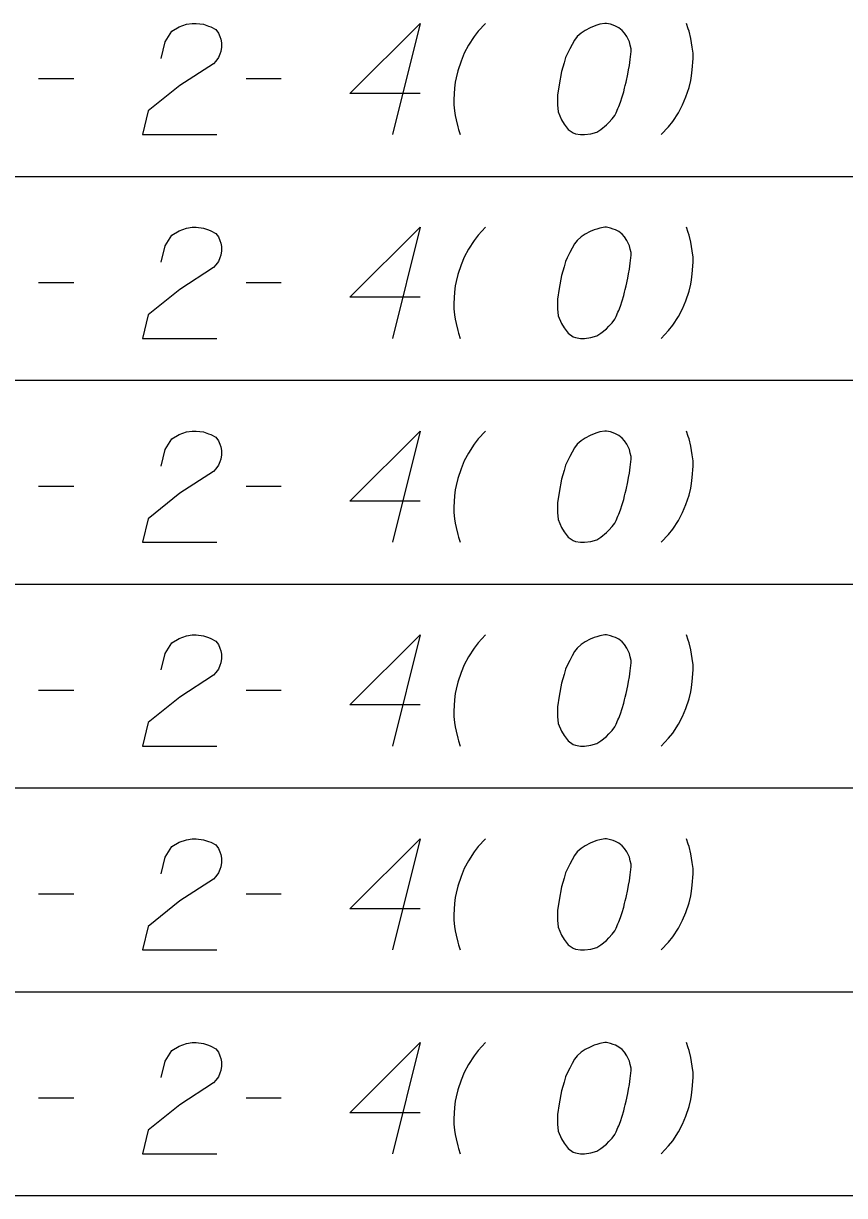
# Model space of a CAD drawing. Extents: x 2074207 to 2076812, y 516372 to 523312.
# Drawn here: x 2076453.5 to 2076488.9, y 517187.7 to 517238.3 of the extents above; entities that cross this region are included whole.
import ezdxf

# ---------------------------------------------------------------- set-up
doc = ezdxf.new("R2010")
doc.units = 0
for name, color, linetype in [('Prop DirtTable_ Soil Test Results - Outline (Major)', 7, 'Continuous'), ('Prop DirtTable_ Soil Test Results - Outline (Minor)', 7, 'Continuous'), ('Prop DirtTable_ Soil Test Results - Tx (Sample Data)', 7, 'Continuous')]:
    doc.layers.add(name, color=color, linetype=linetype)

msp = doc.modelspace()

# ---------------------------------------------------------------- linework, layer by layer
at = {"layer": 'Prop DirtTable_ Soil Test Results - Outline (Major)'}
msp.add_line((2076260.609, 517187.696), (2076811.903, 517187.696), dxfattribs=at)
at = {"layer": 'Prop DirtTable_ Soil Test Results - Outline (Minor)'}
for p, q in [((2076260.609, 517231.696), (2076811.903, 517231.696)), ((2076260.609, 517231.696), (2076811.903, 517231.696)), ((2076260.609, 517222.896), (2076811.903, 517222.896)), ((2076260.609, 517222.896), (2076811.903, 517222.896)), ((2076260.609, 517214.096), (2076811.903, 517214.096)), ((2076260.609, 517214.096), (2076811.903, 517214.096)), ((2076260.609, 517205.296), (2076811.903, 517205.296)), ((2076260.609, 517205.296), (2076811.903, 517205.296)), ((2076260.609, 517196.496), (2076811.903, 517196.496)), ((2076260.609, 517196.496), (2076811.903, 517196.496)), ((2076260.609, 517187.696), (2076811.903, 517187.696))]:
    msp.add_line(p, q, dxfattribs=at)
at = {"layer": 'Prop DirtTable_ Soil Test Results - Tx (Sample Data)'}
for points in [[(2076459.447, 517236.786), (2076459.623, 517237.504), (2076459.906, 517237.958), (2076460.223, 517238.147), (2076460.54, 517238.26), (2076460.787, 517238.298), (2076460.964, 517238.298), (2076461.281, 517238.26), (2076461.493, 517238.185), (2076461.599, 517238.147), (2076461.81, 517238.033), (2076461.916, 517237.882), (2076461.987, 517237.731), (2076462.022, 517237.618), (2076462.057, 517237.467), (2076462.057, 517237.278), (2076462.022, 517237.089), (2076461.987, 517236.975), (2076461.916, 517236.824), (2076461.81, 517236.673), (2076461.705, 517236.559), (2076460.258, 517235.615), (2076458.883, 517234.518), (2076458.636, 517233.498), (2076461.846, 517233.498)], [(2076470.629, 517235.274), (2076467.596, 517235.274), (2076470.629, 517238.298), (2076469.43, 517233.498)], [(2076473.451, 517238.298), (2076473.134, 517237.958), (2076472.958, 517237.731), (2076472.711, 517237.353), (2076472.534, 517237.013), (2076472.393, 517236.673), (2076472.252, 517236.257), (2076472.181, 517235.955), (2076472.146, 517235.766), (2076472.111, 517235.501), (2076472.076, 517235.01), (2076472.076, 517234.783), (2076472.111, 517234.518), (2076472.146, 517234.329), (2076472.181, 517234.141), (2076472.252, 517233.838), (2076472.287, 517233.725), (2076472.358, 517233.498)], [(2076478.672, 517238.298), (2076478.602, 517238.298), (2076478.39, 517238.26), (2076478.249, 517238.222), (2076478.143, 517238.185), (2076477.967, 517238.109), (2076477.755, 517237.996), (2076477.579, 517237.882), (2076477.402, 517237.731), (2076477.296, 517237.58), (2076477.191, 517237.391), (2076477.085, 517237.202), (2076476.979, 517236.975), (2076476.908, 517236.824), (2076476.838, 517236.597), (2076476.732, 517236.219), (2076476.626, 517235.652), (2076476.556, 517235.199), (2076476.556, 517234.783), (2076476.591, 517234.481), (2076476.732, 517234.141), (2076476.838, 517233.952), (2076477.014, 517233.725), (2076477.226, 517233.574), (2076477.332, 517233.536), (2076477.543, 517233.498), (2076477.72, 517233.498), (2076478.002, 517233.536), (2076478.249, 517233.611), (2076478.425, 517233.725), (2076478.672, 517233.914), (2076478.778, 517234.027), (2076478.919, 517234.178), (2076479.025, 517234.329), (2076479.095, 517234.443), (2076479.166, 517234.632), (2076479.201, 517234.707), (2076479.272, 517234.896), (2076479.342, 517235.123), (2076479.413, 517235.35), (2076479.448, 517235.501), (2076479.483, 517235.615), (2076479.519, 517235.766), (2076479.589, 517236.106), (2076479.625, 517236.295), (2076479.66, 517236.484), (2076479.695, 517236.748), (2076479.73, 517237.089), (2076479.73, 517237.202), (2076479.695, 517237.353), (2076479.66, 517237.504), (2076479.554, 517237.731), (2076479.448, 517237.882), (2076479.342, 517237.996), (2076479.201, 517238.109), (2076479.06, 517238.185), (2076478.954, 517238.222), (2076478.849, 517238.26), (2076478.672, 517238.298)], [(2076481.036, 517233.498), (2076481.353, 517233.838), (2076481.529, 517234.065), (2076481.776, 517234.443), (2076481.953, 517234.783), (2076482.094, 517235.123), (2076482.235, 517235.539), (2076482.306, 517235.841), (2076482.341, 517236.03), (2076482.376, 517236.295), (2076482.411, 517236.786), (2076482.411, 517237.013), (2076482.376, 517237.278), (2076482.341, 517237.467), (2076482.306, 517237.655), (2076482.235, 517237.958), (2076482.2, 517238.071), (2076482.129, 517238.298)], [(2076454.156, 517235.917), (2076455.672, 517235.917)], [(2076463.116, 517235.917), (2076464.632, 517235.917)], [(2076459.447, 517227.986), (2076459.623, 517228.704), (2076459.906, 517229.158), (2076460.223, 517229.347), (2076460.54, 517229.46), (2076460.787, 517229.498), (2076460.964, 517229.498), (2076461.281, 517229.46), (2076461.493, 517229.385), (2076461.599, 517229.347), (2076461.81, 517229.233), (2076461.916, 517229.082), (2076461.987, 517228.931), (2076462.022, 517228.818), (2076462.057, 517228.667), (2076462.057, 517228.478), (2076462.022, 517228.289), (2076461.987, 517228.175), (2076461.916, 517228.024), (2076461.81, 517227.873), (2076461.705, 517227.759), (2076460.258, 517226.815), (2076458.883, 517225.718), (2076458.636, 517224.698), (2076461.846, 517224.698)], [(2076470.629, 517226.474), (2076467.596, 517226.474), (2076470.629, 517229.498), (2076469.43, 517224.698)], [(2076473.451, 517229.498), (2076473.134, 517229.158), (2076472.958, 517228.931), (2076472.711, 517228.553), (2076472.534, 517228.213), (2076472.393, 517227.873), (2076472.252, 517227.457), (2076472.181, 517227.155), (2076472.146, 517226.966), (2076472.111, 517226.701), (2076472.076, 517226.21), (2076472.076, 517225.983), (2076472.111, 517225.718), (2076472.146, 517225.529), (2076472.181, 517225.341), (2076472.252, 517225.038), (2076472.287, 517224.925), (2076472.358, 517224.698)], [(2076478.672, 517229.498), (2076478.602, 517229.498), (2076478.39, 517229.46), (2076478.249, 517229.422), (2076478.143, 517229.385), (2076477.967, 517229.309), (2076477.755, 517229.196), (2076477.579, 517229.082), (2076477.402, 517228.931), (2076477.296, 517228.78), (2076477.191, 517228.591), (2076477.085, 517228.402), (2076476.979, 517228.175), (2076476.908, 517228.024), (2076476.838, 517227.797), (2076476.732, 517227.419), (2076476.626, 517226.852), (2076476.556, 517226.399), (2076476.556, 517225.983), (2076476.591, 517225.681), (2076476.732, 517225.341), (2076476.838, 517225.152), (2076477.014, 517224.925), (2076477.226, 517224.774), (2076477.332, 517224.736), (2076477.543, 517224.698), (2076477.72, 517224.698), (2076478.002, 517224.736), (2076478.249, 517224.811), (2076478.425, 517224.925), (2076478.672, 517225.114), (2076478.778, 517225.227), (2076478.919, 517225.378), (2076479.025, 517225.529), (2076479.095, 517225.643), (2076479.166, 517225.832), (2076479.201, 517225.907), (2076479.272, 517226.096), (2076479.342, 517226.323), (2076479.413, 517226.55), (2076479.448, 517226.701), (2076479.483, 517226.815), (2076479.519, 517226.966), (2076479.589, 517227.306), (2076479.625, 517227.495), (2076479.66, 517227.684), (2076479.695, 517227.948), (2076479.73, 517228.289), (2076479.73, 517228.402), (2076479.695, 517228.553), (2076479.66, 517228.704), (2076479.554, 517228.931), (2076479.448, 517229.082), (2076479.342, 517229.196), (2076479.201, 517229.309), (2076479.06, 517229.385), (2076478.954, 517229.422), (2076478.849, 517229.46), (2076478.672, 517229.498)], [(2076481.036, 517224.698), (2076481.353, 517225.038), (2076481.529, 517225.265), (2076481.776, 517225.643), (2076481.953, 517225.983), (2076482.094, 517226.323), (2076482.235, 517226.739), (2076482.306, 517227.041), (2076482.341, 517227.23), (2076482.376, 517227.495), (2076482.411, 517227.986), (2076482.411, 517228.213), (2076482.376, 517228.478), (2076482.341, 517228.667), (2076482.306, 517228.855), (2076482.235, 517229.158), (2076482.2, 517229.271), (2076482.129, 517229.498)], [(2076454.156, 517227.117), (2076455.672, 517227.117)], [(2076463.116, 517227.117), (2076464.632, 517227.117)], [(2076459.447, 517219.186), (2076459.623, 517219.904), (2076459.906, 517220.358), (2076460.223, 517220.547), (2076460.54, 517220.66), (2076460.787, 517220.698), (2076460.964, 517220.698), (2076461.281, 517220.66), (2076461.493, 517220.585), (2076461.599, 517220.547), (2076461.81, 517220.433), (2076461.916, 517220.282), (2076461.987, 517220.131), (2076462.022, 517220.018), (2076462.057, 517219.867), (2076462.057, 517219.678), (2076462.022, 517219.489), (2076461.987, 517219.375), (2076461.916, 517219.224), (2076461.81, 517219.073), (2076461.705, 517218.959), (2076460.258, 517218.015), (2076458.883, 517216.918), (2076458.636, 517215.898), (2076461.846, 517215.898)], [(2076470.629, 517217.674), (2076467.596, 517217.674), (2076470.629, 517220.698), (2076469.43, 517215.898)], [(2076473.451, 517220.698), (2076473.134, 517220.358), (2076472.958, 517220.131), (2076472.711, 517219.753), (2076472.534, 517219.413), (2076472.393, 517219.073), (2076472.252, 517218.657), (2076472.181, 517218.355), (2076472.146, 517218.166), (2076472.111, 517217.901), (2076472.076, 517217.41), (2076472.076, 517217.183), (2076472.111, 517216.918), (2076472.146, 517216.729), (2076472.181, 517216.541), (2076472.252, 517216.238), (2076472.287, 517216.125), (2076472.358, 517215.898)], [(2076478.672, 517220.698), (2076478.602, 517220.698), (2076478.39, 517220.66), (2076478.249, 517220.622), (2076478.143, 517220.585), (2076477.967, 517220.509), (2076477.755, 517220.396), (2076477.579, 517220.282), (2076477.402, 517220.131), (2076477.296, 517219.98), (2076477.191, 517219.791), (2076477.085, 517219.602), (2076476.979, 517219.375), (2076476.908, 517219.224), (2076476.838, 517218.997), (2076476.732, 517218.619), (2076476.626, 517218.052), (2076476.556, 517217.599), (2076476.556, 517217.183), (2076476.591, 517216.881), (2076476.732, 517216.541), (2076476.838, 517216.352), (2076477.014, 517216.125), (2076477.226, 517215.974), (2076477.332, 517215.936), (2076477.543, 517215.898), (2076477.72, 517215.898), (2076478.002, 517215.936), (2076478.249, 517216.011), (2076478.425, 517216.125), (2076478.672, 517216.314), (2076478.778, 517216.427), (2076478.919, 517216.578), (2076479.025, 517216.729), (2076479.095, 517216.843), (2076479.166, 517217.032), (2076479.201, 517217.107), (2076479.272, 517217.296), (2076479.342, 517217.523), (2076479.413, 517217.75), (2076479.448, 517217.901), (2076479.483, 517218.015), (2076479.519, 517218.166), (2076479.589, 517218.506), (2076479.625, 517218.695), (2076479.66, 517218.884), (2076479.695, 517219.148), (2076479.73, 517219.489), (2076479.73, 517219.602), (2076479.695, 517219.753), (2076479.66, 517219.904), (2076479.554, 517220.131), (2076479.448, 517220.282), (2076479.342, 517220.396), (2076479.201, 517220.509), (2076479.06, 517220.585), (2076478.954, 517220.622), (2076478.849, 517220.66), (2076478.672, 517220.698)], [(2076481.036, 517215.898), (2076481.353, 517216.238), (2076481.529, 517216.465), (2076481.776, 517216.843), (2076481.953, 517217.183), (2076482.094, 517217.523), (2076482.235, 517217.939), (2076482.306, 517218.241), (2076482.341, 517218.43), (2076482.376, 517218.695), (2076482.411, 517219.186), (2076482.411, 517219.413), (2076482.376, 517219.678), (2076482.341, 517219.867), (2076482.306, 517220.055), (2076482.235, 517220.358), (2076482.2, 517220.471), (2076482.129, 517220.698)], [(2076454.156, 517218.317), (2076455.672, 517218.317)], [(2076463.116, 517218.317), (2076464.632, 517218.317)], [(2076459.447, 517210.386), (2076459.623, 517211.104), (2076459.906, 517211.558), (2076460.223, 517211.747), (2076460.54, 517211.86), (2076460.787, 517211.898), (2076460.964, 517211.898), (2076461.281, 517211.86), (2076461.493, 517211.785), (2076461.599, 517211.747), (2076461.81, 517211.633), (2076461.916, 517211.482), (2076461.987, 517211.331), (2076462.022, 517211.218), (2076462.057, 517211.067), (2076462.057, 517210.878), (2076462.022, 517210.689), (2076461.987, 517210.575), (2076461.916, 517210.424), (2076461.81, 517210.273), (2076461.705, 517210.159), (2076460.258, 517209.215), (2076458.883, 517208.118), (2076458.636, 517207.098), (2076461.846, 517207.098)], [(2076470.629, 517208.874), (2076467.596, 517208.874), (2076470.629, 517211.898), (2076469.43, 517207.098)], [(2076473.451, 517211.898), (2076473.134, 517211.558), (2076472.958, 517211.331), (2076472.711, 517210.953), (2076472.534, 517210.613), (2076472.393, 517210.273), (2076472.252, 517209.857), (2076472.181, 517209.555), (2076472.146, 517209.366), (2076472.111, 517209.101), (2076472.076, 517208.61), (2076472.076, 517208.383), (2076472.111, 517208.118), (2076472.146, 517207.929), (2076472.181, 517207.741), (2076472.252, 517207.438), (2076472.287, 517207.325), (2076472.358, 517207.098)], [(2076478.672, 517211.898), (2076478.602, 517211.898), (2076478.39, 517211.86), (2076478.249, 517211.822), (2076478.143, 517211.785), (2076477.967, 517211.709), (2076477.755, 517211.596), (2076477.579, 517211.482), (2076477.402, 517211.331), (2076477.296, 517211.18), (2076477.191, 517210.991), (2076477.085, 517210.802), (2076476.979, 517210.575), (2076476.908, 517210.424), (2076476.838, 517210.197), (2076476.732, 517209.819), (2076476.626, 517209.252), (2076476.556, 517208.799), (2076476.556, 517208.383), (2076476.591, 517208.081), (2076476.732, 517207.741), (2076476.838, 517207.552), (2076477.014, 517207.325), (2076477.226, 517207.174), (2076477.332, 517207.136), (2076477.543, 517207.098), (2076477.72, 517207.098), (2076478.002, 517207.136), (2076478.249, 517207.211), (2076478.425, 517207.325), (2076478.672, 517207.514), (2076478.778, 517207.627), (2076478.919, 517207.778), (2076479.025, 517207.929), (2076479.095, 517208.043), (2076479.166, 517208.232), (2076479.201, 517208.307), (2076479.272, 517208.496), (2076479.342, 517208.723), (2076479.413, 517208.95), (2076479.448, 517209.101), (2076479.483, 517209.215), (2076479.519, 517209.366), (2076479.589, 517209.706), (2076479.625, 517209.895), (2076479.66, 517210.084), (2076479.695, 517210.348), (2076479.73, 517210.689), (2076479.73, 517210.802), (2076479.695, 517210.953), (2076479.66, 517211.104), (2076479.554, 517211.331), (2076479.448, 517211.482), (2076479.342, 517211.596), (2076479.201, 517211.709), (2076479.06, 517211.785), (2076478.954, 517211.822), (2076478.849, 517211.86), (2076478.672, 517211.898)], [(2076481.036, 517207.098), (2076481.353, 517207.438), (2076481.529, 517207.665), (2076481.776, 517208.043), (2076481.953, 517208.383), (2076482.094, 517208.723), (2076482.235, 517209.139), (2076482.306, 517209.441), (2076482.341, 517209.63), (2076482.376, 517209.895), (2076482.411, 517210.386), (2076482.411, 517210.613), (2076482.376, 517210.878), (2076482.341, 517211.067), (2076482.306, 517211.255), (2076482.235, 517211.558), (2076482.2, 517211.671), (2076482.129, 517211.898)], [(2076454.156, 517209.517), (2076455.672, 517209.517)], [(2076463.116, 517209.517), (2076464.632, 517209.517)], [(2076459.447, 517201.586), (2076459.623, 517202.304), (2076459.906, 517202.758), (2076460.223, 517202.947), (2076460.54, 517203.06), (2076460.787, 517203.098), (2076460.964, 517203.098), (2076461.281, 517203.06), (2076461.493, 517202.985), (2076461.599, 517202.947), (2076461.81, 517202.833), (2076461.916, 517202.682), (2076461.987, 517202.531), (2076462.022, 517202.418), (2076462.057, 517202.267), (2076462.057, 517202.078), (2076462.022, 517201.889), (2076461.987, 517201.775), (2076461.916, 517201.624), (2076461.81, 517201.473), (2076461.705, 517201.359), (2076460.258, 517200.415), (2076458.883, 517199.318), (2076458.636, 517198.298), (2076461.846, 517198.298)], [(2076470.629, 517200.074), (2076467.596, 517200.074), (2076470.629, 517203.098), (2076469.43, 517198.298)], [(2076473.451, 517203.098), (2076473.134, 517202.758), (2076472.958, 517202.531), (2076472.711, 517202.153), (2076472.534, 517201.813), (2076472.393, 517201.473), (2076472.252, 517201.057), (2076472.181, 517200.755), (2076472.146, 517200.566), (2076472.111, 517200.301), (2076472.076, 517199.81), (2076472.076, 517199.583), (2076472.111, 517199.318), (2076472.146, 517199.129), (2076472.181, 517198.941), (2076472.252, 517198.638), (2076472.287, 517198.525), (2076472.358, 517198.298)], [(2076478.672, 517203.098), (2076478.602, 517203.098), (2076478.39, 517203.06), (2076478.249, 517203.022), (2076478.143, 517202.985), (2076477.967, 517202.909), (2076477.755, 517202.796), (2076477.579, 517202.682), (2076477.402, 517202.531), (2076477.296, 517202.38), (2076477.191, 517202.191), (2076477.085, 517202.002), (2076476.979, 517201.775), (2076476.908, 517201.624), (2076476.838, 517201.397), (2076476.732, 517201.019), (2076476.626, 517200.452), (2076476.556, 517199.999), (2076476.556, 517199.583), (2076476.591, 517199.281), (2076476.732, 517198.941), (2076476.838, 517198.752), (2076477.014, 517198.525), (2076477.226, 517198.374), (2076477.332, 517198.336), (2076477.543, 517198.298), (2076477.72, 517198.298), (2076478.002, 517198.336), (2076478.249, 517198.411), (2076478.425, 517198.525), (2076478.672, 517198.714), (2076478.778, 517198.827), (2076478.919, 517198.978), (2076479.025, 517199.129), (2076479.095, 517199.243), (2076479.166, 517199.432), (2076479.201, 517199.507), (2076479.272, 517199.696), (2076479.342, 517199.923), (2076479.413, 517200.15), (2076479.448, 517200.301), (2076479.483, 517200.415), (2076479.519, 517200.566), (2076479.589, 517200.906), (2076479.625, 517201.095), (2076479.66, 517201.284), (2076479.695, 517201.548), (2076479.73, 517201.889), (2076479.73, 517202.002), (2076479.695, 517202.153), (2076479.66, 517202.304), (2076479.554, 517202.531), (2076479.448, 517202.682), (2076479.342, 517202.796), (2076479.201, 517202.909), (2076479.06, 517202.985), (2076478.954, 517203.022), (2076478.849, 517203.06), (2076478.672, 517203.098)], [(2076481.036, 517198.298), (2076481.353, 517198.638), (2076481.529, 517198.865), (2076481.776, 517199.243), (2076481.953, 517199.583), (2076482.094, 517199.923), (2076482.235, 517200.339), (2076482.306, 517200.641), (2076482.341, 517200.83), (2076482.376, 517201.095), (2076482.411, 517201.586), (2076482.411, 517201.813), (2076482.376, 517202.078), (2076482.341, 517202.267), (2076482.306, 517202.455), (2076482.235, 517202.758), (2076482.2, 517202.871), (2076482.129, 517203.098)], [(2076454.156, 517200.717), (2076455.672, 517200.717)], [(2076463.116, 517200.717), (2076464.632, 517200.717)], [(2076459.447, 517192.786), (2076459.623, 517193.504), (2076459.906, 517193.958), (2076460.223, 517194.147), (2076460.54, 517194.26), (2076460.787, 517194.298), (2076460.964, 517194.298), (2076461.281, 517194.26), (2076461.493, 517194.185), (2076461.599, 517194.147), (2076461.81, 517194.033), (2076461.916, 517193.882), (2076461.987, 517193.731), (2076462.022, 517193.618), (2076462.057, 517193.467), (2076462.057, 517193.278), (2076462.022, 517193.089), (2076461.987, 517192.975), (2076461.916, 517192.824), (2076461.81, 517192.673), (2076461.705, 517192.559), (2076460.258, 517191.615), (2076458.883, 517190.518), (2076458.636, 517189.498), (2076461.846, 517189.498)], [(2076470.629, 517191.274), (2076467.596, 517191.274), (2076470.629, 517194.298), (2076469.43, 517189.498)], [(2076473.451, 517194.298), (2076473.134, 517193.958), (2076472.958, 517193.731), (2076472.711, 517193.353), (2076472.534, 517193.013), (2076472.393, 517192.673), (2076472.252, 517192.257), (2076472.181, 517191.955), (2076472.146, 517191.766), (2076472.111, 517191.501), (2076472.076, 517191.01), (2076472.076, 517190.783), (2076472.111, 517190.518), (2076472.146, 517190.329), (2076472.181, 517190.141), (2076472.252, 517189.838), (2076472.287, 517189.725), (2076472.358, 517189.498)], [(2076478.672, 517194.298), (2076478.602, 517194.298), (2076478.39, 517194.26), (2076478.249, 517194.222), (2076478.143, 517194.185), (2076477.967, 517194.109), (2076477.755, 517193.996), (2076477.579, 517193.882), (2076477.402, 517193.731), (2076477.296, 517193.58), (2076477.191, 517193.391), (2076477.085, 517193.202), (2076476.979, 517192.975), (2076476.908, 517192.824), (2076476.838, 517192.597), (2076476.732, 517192.219), (2076476.626, 517191.652), (2076476.556, 517191.199), (2076476.556, 517190.783), (2076476.591, 517190.481), (2076476.732, 517190.141), (2076476.838, 517189.952), (2076477.014, 517189.725), (2076477.226, 517189.574), (2076477.332, 517189.536), (2076477.543, 517189.498), (2076477.72, 517189.498), (2076478.002, 517189.536), (2076478.249, 517189.611), (2076478.425, 517189.725), (2076478.672, 517189.914), (2076478.778, 517190.027), (2076478.919, 517190.178), (2076479.025, 517190.329), (2076479.095, 517190.443), (2076479.166, 517190.632), (2076479.201, 517190.707), (2076479.272, 517190.896), (2076479.342, 517191.123), (2076479.413, 517191.35), (2076479.448, 517191.501), (2076479.483, 517191.615), (2076479.519, 517191.766), (2076479.589, 517192.106), (2076479.625, 517192.295), (2076479.66, 517192.484), (2076479.695, 517192.748), (2076479.73, 517193.089), (2076479.73, 517193.202), (2076479.695, 517193.353), (2076479.66, 517193.504), (2076479.554, 517193.731), (2076479.448, 517193.882), (2076479.342, 517193.996), (2076479.201, 517194.109), (2076479.06, 517194.185), (2076478.954, 517194.222), (2076478.849, 517194.26), (2076478.672, 517194.298)], [(2076481.036, 517189.498), (2076481.353, 517189.838), (2076481.529, 517190.065), (2076481.776, 517190.443), (2076481.953, 517190.783), (2076482.094, 517191.123), (2076482.235, 517191.539), (2076482.306, 517191.841), (2076482.341, 517192.03), (2076482.376, 517192.295), (2076482.411, 517192.786), (2076482.411, 517193.013), (2076482.376, 517193.278), (2076482.341, 517193.467), (2076482.306, 517193.655), (2076482.235, 517193.958), (2076482.2, 517194.071), (2076482.129, 517194.298)], [(2076454.156, 517191.917), (2076455.672, 517191.917)], [(2076463.116, 517191.917), (2076464.632, 517191.917)]]:
    msp.add_lwpolyline(points, dxfattribs=at)

doc.saveas('drawing.dxf')
